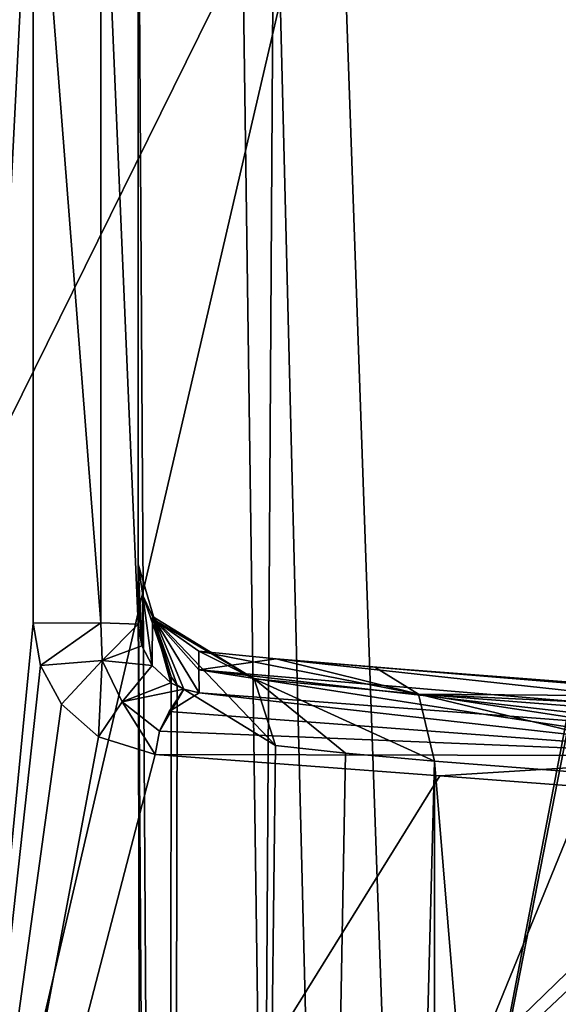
# Model space of a CAD drawing. Header units: millimetres. Extents: x -18.9 to 18.9, y -8.8 to 39.
# Tile 296 of 332: x 6.7 to 8.4, y 28.4 to 31.6. Entities that reach past the tile are written whole.
import ezdxf

# ---------------------------------------------------------------- set-up
doc = ezdxf.new("R2010")
doc.units = ezdxf.units.MM
doc.header["$LTSCALE"] = 41.718519
for name, color, linetype in [('16', 7, 'CONTINUOUS'), ('168', 7, 'CONTINUOUS'), ('169', 7, 'CONTINUOUS'), ('170', 7, 'CONTINUOUS'), ('194', 7, 'CONTINUOUS'), ('295', 7, 'CONTINUOUS'), ('298', 7, 'CONTINUOUS'), ('299', 7, 'CONTINUOUS'), ('300', 7, 'CONTINUOUS'), ('303', 7, 'CONTINUOUS'), ('323', 7, 'CONTINUOUS'), ('47', 7, 'CONTINUOUS'), ('49', 7, 'CONTINUOUS'), ('7', 7, 'CONTINUOUS'), ('8', 7, 'CONTINUOUS')]:
    doc.layers.add(name, color=color, linetype=linetype)

msp = doc.modelspace()

# ---------------------------------------------------------------- linework, layer by layer
at = {"layer": '16', "color": 7, "linetype": 'Continuous'}
for points in [[(7.1086, 29.8178, 8.3562), (7.1086, 32.4, 8.3562), (7.1086, 32.4, 12.3178), (7.1086, 29.8178, 8.3562)], [(7.1086, 29.8178, 8.3562), (7.1086, 32.4, 12.3178), (7.1086, 29.7377, 10.1082), (7.1086, 29.8178, 8.3562)], [(7.1086, 29.7377, 10.1082), (7.1086, 32.4, 12.3178), (7.1086, 29.6266, 12.383), (7.1086, 29.7377, 10.1082)]]:
    msp.add_3dface(points, dxfattribs=at)
at = {"layer": '168', "color": 7, "linetype": 'Continuous'}
for points in [[(7.3017, 29.5405, 10.0464), (7.5481, 29.516, 10.3863), (8.001, 29.4035, 10.5486), (7.3017, 29.5405, 10.0464)], [(7.3017, 29.5405, 10.0464), (8.001, 29.4035, 10.5486), (7.478, 29.4524, 9.9296), (7.3017, 29.5405, 10.0464)], [(7.5481, 29.516, 10.3863), (7.8612, 29.49, 10.7112), (8.001, 29.4035, 10.5486), (7.5481, 29.516, 10.3863)], [(8.0516, 29.1905, 10.4742), (7.7685, 29.2165, 10.18), (7.478, 29.4524, 9.9296), (8.0516, 29.1905, 10.4742)], [(8.001, 29.4035, 10.5486), (8.0516, 29.1905, 10.4742), (7.478, 29.4524, 9.9296), (8.001, 29.4035, 10.5486)], [(7.7685, 29.2165, 10.18), (7.5455, 29.241, 9.8726), (7.478, 29.4524, 9.9296), (7.7685, 29.2165, 10.18)]]:
    msp.add_3dface(points, dxfattribs=at)
at = {"layer": '169', "color": 7, "linetype": 'Continuous'}
for points in [[(7.2136, 29.4592, 9.1227), (7.1086, 29.8178, 8.3562), (7.1241, 29.7182, 8.8548), (7.2136, 29.4592, 9.1227)], [(7.2136, 29.4592, 9.1227), (7.1241, 29.7182, 8.8548), (7.155, 29.6511, 9.2121), (7.2136, 29.4592, 9.1227)], [(7.5455, 29.241, 9.8726), (7.2325, 29.4323, 9.1875), (7.155, 29.6511, 9.2121), (7.5455, 29.241, 9.8726)], [(7.5455, 29.241, 9.8726), (7.155, 29.6511, 9.2121), (7.478, 29.4524, 9.9296), (7.5455, 29.241, 9.8726)], [(7.2325, 29.4323, 9.1875), (7.2136, 29.4592, 9.1227), (7.155, 29.6511, 9.2121), (7.2325, 29.4323, 9.1875)], [(7.155, 29.6511, 9.2121), (7.1634, 29.6384, 9.2845), (7.478, 29.4524, 9.9296), (7.155, 29.6511, 9.2121)], [(7.1634, 29.6384, 9.2845), (7.3017, 29.5405, 10.0464), (7.478, 29.4524, 9.9296), (7.1634, 29.6384, 9.2845)]]:
    msp.add_3dface(points, dxfattribs=at)
at = {"layer": '170', "color": 7, "linetype": 'Continuous'}
for points in [[(7.8612, 29.49, 10.7112), (9.0934, 29.3951, 11.8202), (8.001, 29.4035, 10.5486), (7.8612, 29.49, 10.7112)], [(9.2835, 29.0956, 11.5834), (8.0516, 29.1905, 10.4742), (8.001, 29.4035, 10.5486), (9.2835, 29.0956, 11.5834)], [(10.7699, 28.9806, 12.9218), (9.2835, 29.0956, 11.5834), (8.001, 29.4035, 10.5486), (10.7699, 28.9806, 12.9218)], [(10.7195, 29.1934, 12.996), (10.7699, 28.9806, 12.9218), (8.001, 29.4035, 10.5486), (10.7195, 29.1934, 12.996)], [(9.0934, 29.3951, 11.8202), (10.5801, 29.2801, 13.1584), (8.001, 29.4035, 10.5486), (9.0934, 29.3951, 11.8202)], [(10.5801, 29.2801, 13.1584), (10.7195, 29.1934, 12.996), (8.001, 29.4035, 10.5486), (10.5801, 29.2801, 13.1584)]]:
    msp.add_3dface(points, dxfattribs=at)
at = {"layer": '194', "color": 7, "linetype": 'Continuous'}
for points in [[(9.4027, 30.5865, -9.5026), (7.9479, 26.593, -9.0068), (9.4347, 34.207, -9.3686), (9.4027, 30.5865, -9.5026)], [(9.4347, 34.207, -9.3686), (7.9479, 26.593, -9.0068), (9.0611, 32.393, -9.2017), (9.4347, 34.207, -9.3686)], [(6.3627, 32.393, -8.8928), (7.7435, 32.393, -8.7714), (6.3776, 29.6262, -8.9892), (6.3627, 32.393, -8.8928)], [(7.7435, 32.393, -8.7714), (6.3942, 26.593, -9.0949), (6.3776, 29.6262, -8.9892), (7.7435, 32.393, -8.7714)], [(7.9479, 26.593, -9.0068), (6.3942, 26.593, -9.0949), (7.7435, 32.393, -8.7714), (7.9479, 26.593, -9.0068)], [(9.0611, 32.393, -9.2017), (7.9479, 26.593, -9.0068), (7.7435, 32.393, -8.7714), (9.0611, 32.393, -9.2017)], [(9.365, 26.593, -9.6497), (7.9479, 26.593, -9.0068), (9.4027, 30.5865, -9.5026), (9.365, 26.593, -9.6497)]]:
    msp.add_3dface(points, dxfattribs=at)
at = {"layer": '295', "color": 7, "linetype": 'Continuous'}
for points in [[(6.5683, 34.2035, 12.2382), (6.4793, 26.5832, 12.3371), (6.7748, 32.4035, 12.4664), (6.5683, 34.2035, 12.2382)], [(6.7748, 32.4035, 12.4664), (6.4793, 26.5832, 12.3371), (6.7748, 29.6301, 12.5316), (6.7748, 32.4035, 12.4664)], [(6.7748, 29.6301, 12.5316), (6.4793, 26.5832, 12.3371), (6.7978, 29.495, 12.5555), (6.7748, 29.6301, 12.5316)], [(6.7978, 29.495, 12.5555), (6.4793, 26.5832, 12.3371), (6.865, 29.3722, 12.6189), (6.7978, 29.495, 12.5555)], [(6.865, 29.3722, 12.6189), (6.4793, 26.5832, 12.3371), (6.9832, 29.2686, 12.7277), (6.865, 29.3722, 12.6189)], [(6.9832, 29.2686, 12.7277), (6.4793, 26.5832, 12.3371), (7.1632, 29.2116, 12.8911), (6.9832, 29.2686, 12.7277)], [(7.1632, 29.2116, 12.8911), (6.4793, 26.5832, 12.3371), (8.0681, 29.1438, 13.7075), (7.1632, 29.2116, 12.8911)], [(8.0681, 29.1438, 13.7075), (6.4793, 26.5832, 12.3371), (9.0414, 29.0703, 14.5856), (8.0681, 29.1438, 13.7075)], [(9.0414, 29.0703, 14.5856), (6.4793, 26.5832, 12.3371), (9.0909, 29.0412, 14.6309), (9.0414, 29.0703, 14.5856)], [(9.0909, 29.0412, 14.6309), (6.4793, 26.5832, 12.3371), (9.1125, 28.9705, 14.6519), (9.0909, 29.0412, 14.6309)], [(9.1125, 28.9705, 14.6519), (6.4793, 26.5832, 12.3371), (9.0943, 27.7834, 14.6635), (9.1125, 28.9705, 14.6519)]]:
    msp.add_3dface(points, dxfattribs=at)
at = {"layer": '298', "color": 7, "linetype": 'Continuous'}
for points in [[(9.0864, 29.2082, 14.5472), (7.3028, 29.4078, 12.7526), (7.208, 29.3493, 12.8528), (9.0864, 29.2082, 14.5472)], [(7.3028, 29.4078, 12.7526), (9.0864, 29.2082, 14.5472), (8.2079, 29.3399, 13.5689), (7.3028, 29.4078, 12.7526)], [(7.1769, 29.286, 12.8822), (9.0864, 29.2082, 14.5472), (7.208, 29.3493, 12.8528), (7.1769, 29.286, 12.8822)], [(9.1814, 29.2665, 14.4468), (8.2079, 29.3399, 13.5689), (9.0864, 29.2082, 14.5472), (9.1814, 29.2665, 14.4468)], [(7.1632, 29.2116, 12.8911), (9.0864, 29.2082, 14.5472), (7.1769, 29.286, 12.8822), (7.1632, 29.2116, 12.8911)], [(7.1632, 29.2116, 12.8911), (8.0681, 29.1438, 13.7075), (9.0864, 29.2082, 14.5472), (7.1632, 29.2116, 12.8911)], [(8.0681, 29.1438, 13.7075), (9.0414, 29.0703, 14.5856), (9.0864, 29.2082, 14.5472), (8.0681, 29.1438, 13.7075)]]:
    msp.add_3dface(points, dxfattribs=at)
at = {"layer": '299', "color": 7, "linetype": 'Continuous'}
for points in [[(6.7748, 29.6301, 12.5316), (6.7978, 29.495, 12.5555), (6.9899, 29.6309, 12.5656), (6.7748, 29.6301, 12.5316)], [(6.7978, 29.495, 12.5555), (6.9942, 29.5106, 12.6151), (6.9899, 29.6309, 12.5656), (6.7978, 29.495, 12.5555)], [(6.9942, 29.5106, 12.6151), (7.1086, 29.6266, 12.383), (6.9899, 29.6309, 12.5656), (6.9942, 29.5106, 12.6151)], [(7.1201, 29.5583, 12.4102), (7.1086, 29.6266, 12.383), (6.9942, 29.5106, 12.6151), (7.1201, 29.5583, 12.4102)], [(7.1537, 29.4951, 12.4767), (7.1201, 29.5583, 12.4102), (6.9942, 29.5106, 12.6151), (7.1537, 29.4951, 12.4767)], [(6.7978, 29.495, 12.5555), (6.865, 29.3722, 12.6189), (6.9942, 29.5106, 12.6151), (6.7978, 29.495, 12.5555)], [(6.865, 29.3722, 12.6189), (6.9832, 29.2686, 12.7277), (6.9942, 29.5106, 12.6151), (6.865, 29.3722, 12.6189)], [(6.9832, 29.2686, 12.7277), (7.0577, 29.38, 12.732), (6.9942, 29.5106, 12.6151), (6.9832, 29.2686, 12.7277)], [(7.0577, 29.38, 12.732), (7.1537, 29.4951, 12.4767), (6.9942, 29.5106, 12.6151), (7.0577, 29.38, 12.732)], [(7.2128, 29.4405, 12.5879), (7.1537, 29.4951, 12.4767), (7.0577, 29.38, 12.732), (7.2128, 29.4405, 12.5879)], [(7.2537, 29.4199, 12.6633), (7.2128, 29.4405, 12.5879), (7.0577, 29.38, 12.732), (7.2537, 29.4199, 12.6633)], [(7.1769, 29.286, 12.8822), (7.2537, 29.4199, 12.6633), (7.0577, 29.38, 12.732), (7.1769, 29.286, 12.8822)], [(7.2537, 29.4199, 12.6633), (7.1769, 29.286, 12.8822), (7.208, 29.3493, 12.8528), (7.2537, 29.4199, 12.6633)], [(7.3028, 29.4078, 12.7526), (7.2537, 29.4199, 12.6633), (7.208, 29.3493, 12.8528), (7.3028, 29.4078, 12.7526)], [(6.9832, 29.2686, 12.7277), (7.1632, 29.2116, 12.8911), (7.0577, 29.38, 12.732), (6.9832, 29.2686, 12.7277)], [(7.1632, 29.2116, 12.8911), (7.1769, 29.286, 12.8822), (7.0577, 29.38, 12.732), (7.1632, 29.2116, 12.8911)]]:
    msp.add_3dface(points, dxfattribs=at)
at = {"layer": '300', "color": 7, "linetype": 'Continuous'}
for points in [[(6.7748, 32.4035, 12.4664), (6.9899, 29.6309, 12.5656), (6.9899, 32.4043, 12.5005), (6.7748, 32.4035, 12.4664)], [(6.7748, 32.4035, 12.4664), (6.7748, 29.6301, 12.5316), (6.9899, 29.6309, 12.5656), (6.7748, 32.4035, 12.4664)], [(7.1086, 29.6266, 12.383), (7.1086, 32.4, 12.3178), (6.9899, 32.4043, 12.5005), (7.1086, 29.6266, 12.383)], [(6.9899, 29.6309, 12.5656), (7.1086, 29.6266, 12.383), (6.9899, 32.4043, 12.5005), (6.9899, 29.6309, 12.5656)]]:
    msp.add_3dface(points, dxfattribs=at)
at = {"layer": '303', "color": 7, "linetype": 'Continuous'}
for points in [[(5.0507, 34.2035, 6.356), (7.4082, 34.2035, 4.0342), (5.2841, 26.5965, 5.7554), (5.0507, 34.2035, 6.356)], [(5.2841, 26.5965, 5.7554), (7.4082, 34.2035, 4.0342), (7.5137, 26.5965, 3.8256), (5.2841, 26.5965, 5.7554)], [(7.4082, 34.2035, 4.0342), (10.6149, 34.2035, 3.2184), (7.5137, 26.5965, 3.8256), (7.4082, 34.2035, 4.0342)], [(10.6149, 34.2035, 3.2184), (10.4861, 30.2263, 3.1483), (7.5137, 26.5965, 3.8256), (10.6149, 34.2035, 3.2184)], [(10.4861, 30.2263, 3.1483), (10.3685, 26.5965, 3.0866), (7.5137, 26.5965, 3.8256), (10.4861, 30.2263, 3.1483)]]:
    msp.add_3dface(points, dxfattribs=at)
at = {"layer": '323', "color": 7, "linetype": 'Continuous'}
for points in [[(8.7, 26.207, -7.5683), (8.7, 34.207, -7.8476), (-8.7, 34.207, -7.8476), (8.7, 26.207, -7.5683)], [(8.7, 26.207, -7.5683), (-8.7, 34.207, -7.8476), (8.3357, 26.3664, -7.5738), (8.7, 26.207, -7.5683)], [(-8.7, 34.207, -7.8476), (-7.4112, 26.593, -7.5817), (7.4112, 26.593, -7.5817), (-8.7, 34.207, -7.8476)], [(8.3357, 26.3664, -7.5738), (-8.7, 34.207, -7.8476), (8.071, 26.4665, -7.5773), (8.3357, 26.3664, -7.5738)], [(8.071, 26.4665, -7.5773), (-8.7, 34.207, -7.8476), (8.007, 26.4875, -7.5781), (8.071, 26.4665, -7.5773)], [(8.007, 26.4875, -7.5781), (-8.7, 34.207, -7.8476), (7.4112, 26.593, -7.5817), (8.007, 26.4875, -7.5781)]]:
    msp.add_3dface(points, dxfattribs=at)
at = {"layer": '47', "color": 7, "linetype": 'Continuous'}
for points in [[(7.3017, 29.5405, 10.0464), (7.3022, 29.4817, 11.2695), (7.5481, 29.516, 10.3863), (7.3017, 29.5405, 10.0464)], [(7.5481, 29.516, 10.3863), (7.3022, 29.4817, 11.2695), (9.8487, 29.2665, 14.0004), (7.5481, 29.516, 10.3863)], [(7.8612, 29.49, 10.7112), (7.5481, 29.516, 10.3863), (10.5696, 29.2665, 13.4644), (7.8612, 29.49, 10.7112)], [(10.5696, 29.2665, 13.4644), (7.5481, 29.516, 10.3863), (9.8487, 29.2665, 14.0004), (10.5696, 29.2665, 13.4644)], [(9.0934, 29.3951, 11.8202), (7.8612, 29.49, 10.7112), (10.5696, 29.2665, 13.4644), (9.0934, 29.3951, 11.8202)], [(7.3022, 29.4817, 11.2695), (7.3028, 29.4078, 12.7526), (8.2079, 29.3399, 13.5689), (7.3022, 29.4817, 11.2695)], [(9.8487, 29.2665, 14.0004), (7.3022, 29.4817, 11.2695), (9.1814, 29.2665, 14.4468), (9.8487, 29.2665, 14.0004)], [(9.1814, 29.2665, 14.4468), (7.3022, 29.4817, 11.2695), (8.2079, 29.3399, 13.5689), (9.1814, 29.2665, 14.4468)]]:
    msp.add_3dface(points, dxfattribs=at)
at = {"layer": '49', "color": 7, "linetype": 'Continuous'}
for points in [[(7.1086, 29.8178, 8.3562), (7.1086, 29.7377, 10.1082), (7.1201, 29.5583, 12.4102), (7.1086, 29.8178, 8.3562)], [(7.1241, 29.7182, 8.8548), (7.1086, 29.8178, 8.3562), (7.1201, 29.5583, 12.4102), (7.1241, 29.7182, 8.8548)], [(7.1086, 29.7377, 10.1082), (7.1086, 29.6266, 12.383), (7.1201, 29.5583, 12.4102), (7.1086, 29.7377, 10.1082)], [(7.1537, 29.4951, 12.4767), (7.1241, 29.7182, 8.8548), (7.1201, 29.5583, 12.4102), (7.1537, 29.4951, 12.4767)], [(7.155, 29.6511, 9.2121), (7.1241, 29.7182, 8.8548), (7.1537, 29.4951, 12.4767), (7.155, 29.6511, 9.2121)], [(7.2128, 29.4405, 12.5879), (7.155, 29.6511, 9.2121), (7.1537, 29.4951, 12.4767), (7.2128, 29.4405, 12.5879)], [(7.1634, 29.6384, 9.2845), (7.155, 29.6511, 9.2121), (7.2128, 29.4405, 12.5879), (7.1634, 29.6384, 9.2845)], [(7.3028, 29.4078, 12.7526), (7.3022, 29.4817, 11.2695), (7.1634, 29.6384, 9.2845), (7.3028, 29.4078, 12.7526)], [(7.3028, 29.4078, 12.7526), (7.1634, 29.6384, 9.2845), (7.2537, 29.4199, 12.6633), (7.3028, 29.4078, 12.7526)], [(7.3022, 29.4817, 11.2695), (7.3017, 29.5405, 10.0464), (7.1634, 29.6384, 9.2845), (7.3022, 29.4817, 11.2695)], [(7.2537, 29.4199, 12.6633), (7.1634, 29.6384, 9.2845), (7.2128, 29.4405, 12.5879), (7.2537, 29.4199, 12.6633)]]:
    msp.add_3dface(points, dxfattribs=at)
at = {"layer": '7', "color": 7, "linetype": 'Continuous'}
for points in [[(7.1086, 32.4, 8.3562), (7.1086, 29.8178, 8.3562), (7.3235, -3.5, 7.2708), (7.1086, 32.4, 8.3562)], [(7.5416, 32.4, 6.846), (7.1086, 32.4, 8.3562), (7.3235, -3.5, 7.2708), (7.5416, 32.4, 6.846)], [(8.432, -3.5, 5.9497), (7.5416, 32.4, 6.846), (7.3235, -3.5, 7.2708), (8.432, -3.5, 5.9497)], [(8.7092, 32.4, 5.7947), (7.5416, 32.4, 6.846), (8.432, -3.5, 5.9497), (8.7092, 32.4, 5.7947)], [(10.0975, -3.5, 5.5098), (8.7092, 32.4, 5.7947), (8.432, -3.5, 5.9497), (10.0975, -3.5, 5.5098)], [(7.1086, 29.8178, 8.3562), (7.2136, 29.4592, 9.1227), (7.1795, -3.5, 8.9873), (7.1086, 29.8178, 8.3562)], [(7.3235, -3.5, 7.2708), (7.1086, 29.8178, 8.3562), (7.1795, -3.5, 8.9873), (7.3235, -3.5, 7.2708)], [(7.2136, 29.4592, 9.1227), (7.2325, 29.4323, 9.1875), (7.1795, -3.5, 8.9873), (7.2136, 29.4592, 9.1227)], [(7.2325, 29.4323, 9.1875), (7.5455, 29.241, 9.8726), (7.1795, -3.5, 8.9873), (7.2325, 29.4323, 9.1875)], [(7.5455, 29.241, 9.8726), (7.7685, 29.2165, 10.18), (7.1795, -3.5, 8.9873), (7.5455, 29.241, 9.8726)], [(7.7685, 29.2165, 10.18), (8.0516, 29.1905, 10.4742), (7.1795, -3.5, 8.9873), (7.7685, 29.2165, 10.18)], [(8.0516, 29.1905, 10.4742), (8.0516, -3.5, 10.4742), (7.1795, -3.5, 8.9873), (8.0516, 29.1905, 10.4742)]]:
    msp.add_3dface(points, dxfattribs=at)
at = {"layer": '8', "color": 7, "linetype": 'Continuous'}
for points in [[(8.0516, -3.5, 10.4742), (8.0516, 29.1905, 10.4742), (10.7699, -3.5, 12.9218), (8.0516, -3.5, 10.4742)], [(8.0516, 29.1905, 10.4742), (9.2835, 29.0956, 11.5834), (10.7699, -3.5, 12.9218), (8.0516, 29.1905, 10.4742)]]:
    msp.add_3dface(points, dxfattribs=at)

doc.saveas('drawing.dxf')
